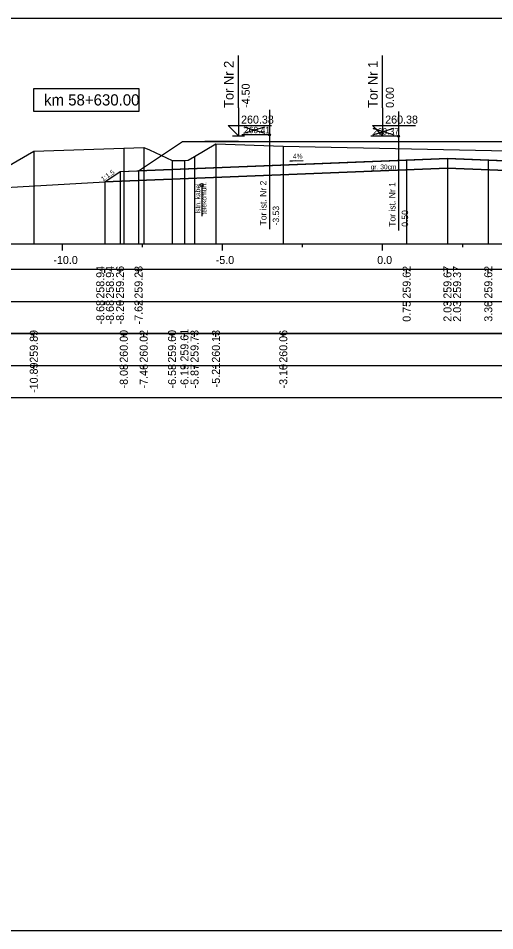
# Model space of a CAD drawing. Extents: x 6516023 to 6560129, y 5513077 to 5529206.
# Drawn here: x 6516753.84 to 6516768.71, y 5514451.16 to 5514479.66 of the extents above; entities that cross this region are included whole.
import ezdxf

# ---------------------------------------------------------------- set-up
doc = ezdxf.new("R2010")
doc.units = 0
for name, color, linetype in [('IR_default', 7, 'Continuous'), ('TOR_PRZEK_P-kable', 7, 'Continuous'), ('TOR_PRZEK_P-komponent', 7, 'Continuous'), ('TOR_PRZEK_P-opisy', 7, 'Continuous'), ('TOR_PRZEK_P-tabelka istniejace', 7, 'Continuous'), ('TOR_PRZEK_P-tabelka projektowane', 7, 'Continuous'), ('TOR_PRZEK_P-teren istniejacy', 7, 'Continuous'), ('TOR_PRZEK_P-tory istniejace', 7, 'Continuous'), ('TOR_PRZEK_P-tory projektowane', 7, 'Continuous'), ('TOR_PRZEK_P-uklad odniesienia', 7, 'Continuous'), ('TOR_PRZEK_P-warstwa ochronna I', 7, 'Continuous'), ('TOR_PRZEK_P-warstwa ochronna II', 7, 'Continuous'), ('TOR_RAMKI-ramka+tabelka 1', 7, 'Continuous')]:
    doc.layers.add(name, color=color, linetype=linetype)

msp = doc.modelspace()

# ---------------------------------------------------------------- linework, layer by layer
at = {"layer": 'IR_default'}
msp.add_lwpolyline([(6516750.713, 5514474.216), (6516756.534, 5514474.548), (6516757.013, 5514474.868), (6516757.591, 5514474.891), (6516758.963, 5514475.806), (6516759.659, 5514475.806), (6516760.713, 5514475.806), (6516762.463, 5514475.806), (6516763.463, 5514475.806), (6516765.213, 5514475.806), (6516766.963, 5514475.806), (6516767.513, 5514475.806), (6516769.263, 5514475.806)], dxfattribs=at)
at = {"layer": 'TOR_PRZEK_P-kable'}
msp.add_line((6516759.564, 5514474.449), (6516759.564, 5514473.476), dxfattribs=at)
msp.add_circle((6516759.564, 5514474.449), 0.05, dxfattribs=at)
at = {"layer": 'TOR_PRZEK_P-komponent'}
for points in [[(6516758.963, 5514475.806), (6516760.713, 5514475.806), (6516759.659, 5514475.806), (6516762.463, 5514475.806), (6516763.463, 5514475.806), (6516765.213, 5514475.806), (6516766.963, 5514475.806), (6516767.513, 5514475.806), (6516769.263, 5514475.806), (6516771.013, 5514475.806), (6516773.394, 5514475.806), (6516776.894, 5514475.806), (6516778.354, 5514474.832), (6516767.238, 5514475.277), (6516757.591, 5514474.891)], [(6516757.013, 5514474.868), (6516767.238, 5514475.277), (6516778.844, 5514474.812), (6516779.322, 5514474.493), (6516767.238, 5514474.977), (6516756.534, 5514474.548)]]:
    msp.add_lwpolyline(points, close=True, dxfattribs=at)
at = {"layer": 'TOR_PRZEK_P-opisy'}
msp.add_lwpolyline([(6516762.735, 5514475.207), (6516762.317, 5514475.188), (6516762.485, 5514475.216)], dxfattribs=at)
at = {"layer": 'TOR_PRZEK_P-tabelka istniejace'}
for p, q in [((6516754.321, 5514469.706), (6516754.321, 5514469.806)), ((6516757.131, 5514469.706), (6516757.131, 5514469.806)), ((6516757.753, 5514469.706), (6516757.753, 5514469.806)), ((6516758.637, 5514469.706), (6516758.637, 5514469.806)), ((6516759.025, 5514469.706), (6516759.025, 5514469.806)), ((6516759.339, 5514469.706), (6516759.339, 5514469.806)), ((6516760.007, 5514469.706), (6516760.007, 5514469.806)), ((6516762.111, 5514469.706), (6516762.111, 5514469.806)), ((6516724.163, 5514468.806), (6516807.963, 5514468.806)), ((6516754.321, 5514468.706), (6516754.321, 5514468.806)), ((6516757.131, 5514468.706), (6516757.131, 5514468.806)), ((6516757.753, 5514468.706), (6516757.753, 5514468.806)), ((6516758.637, 5514468.706), (6516758.637, 5514468.806)), ((6516759.025, 5514468.706), (6516759.025, 5514468.806)), ((6516759.339, 5514468.706), (6516759.339, 5514468.806)), ((6516760.007, 5514468.706), (6516760.007, 5514468.806)), ((6516762.111, 5514468.706), (6516762.111, 5514468.806))]:
    msp.add_line(p, q, dxfattribs=at)
for points in [[(6516757.131, 5514475.602), (6516757.131, 5514472.806), (6516757.131, 5514472.676), (6516757.131, 5514472.606)], [(6516757.753, 5514475.622), (6516757.753, 5514472.806), (6516757.753, 5514472.676), (6516757.753, 5514472.606)], [(6516760.007, 5514475.739), (6516760.007, 5514472.806), (6516760.007, 5514472.676), (6516760.007, 5514472.606)], [(6516762.111, 5514475.664), (6516762.111, 5514472.806), (6516762.111, 5514472.676), (6516762.111, 5514472.606)], [(6516754.321, 5514475.501), (6516754.321, 5514472.806), (6516754.321, 5514472.676), (6516754.321, 5514472.606)], [(6516759.339, 5514475.339), (6516759.339, 5514472.806), (6516759.339, 5514472.676), (6516759.339, 5514472.606)], [(6516758.637, 5514475.21), (6516758.637, 5514472.806), (6516758.637, 5514472.676), (6516758.637, 5514472.606)], [(6516759.025, 5514475.218), (6516759.025, 5514472.806), (6516759.025, 5514472.676), (6516759.025, 5514472.606)]]:
    msp.add_lwpolyline(points, dxfattribs=at)
msp.add_lwpolyline([(6516724.163, 5514469.806), (6516724.163, 5514467.806), (6516807.963, 5514467.806), (6516807.963, 5514469.806)], close=True, dxfattribs=at)
at = {"layer": 'TOR_PRZEK_P-tabelka projektowane'}
for p, q in [((6516756.534, 5514471.706), (6516756.534, 5514471.806)), ((6516757.013, 5514471.706), (6516757.013, 5514471.806)), ((6516757.591, 5514471.706), (6516757.591, 5514471.806)), ((6516765.963, 5514471.706), (6516765.963, 5514471.806)), ((6516767.238, 5514471.706), (6516767.238, 5514471.806)), ((6516768.513, 5514471.706), (6516768.513, 5514471.806)), ((6516724.163, 5514470.806), (6516807.963, 5514470.806)), ((6516756.534, 5514470.706), (6516756.534, 5514470.806)), ((6516757.013, 5514470.706), (6516757.013, 5514470.806)), ((6516757.591, 5514470.706), (6516757.591, 5514470.806)), ((6516765.963, 5514470.706), (6516765.963, 5514470.806)), ((6516767.238, 5514470.706), (6516767.238, 5514470.806)), ((6516768.513, 5514470.706), (6516768.513, 5514470.806))]:
    msp.add_line(p, q, dxfattribs=at)
for points in [[(6516767.238, 5514475.277), (6516767.238, 5514472.806), (6516767.238, 5514472.676), (6516767.238, 5514472.606)], [(6516765.963, 5514475.226), (6516765.963, 5514472.806), (6516765.963, 5514472.676), (6516765.963, 5514472.606)], [(6516767.238, 5514474.977), (6516767.238, 5514472.806), (6516767.238, 5514472.676), (6516767.238, 5514472.606)], [(6516768.513, 5514475.226), (6516768.513, 5514472.806), (6516768.513, 5514472.676), (6516768.513, 5514472.606)], [(6516757.013, 5514474.868), (6516757.013, 5514472.806), (6516757.013, 5514472.676), (6516757.013, 5514472.606)], [(6516757.591, 5514474.891), (6516757.591, 5514472.806), (6516757.591, 5514472.676), (6516757.591, 5514472.606)], [(6516756.534, 5514474.548), (6516756.534, 5514472.806), (6516756.534, 5514472.676), (6516756.534, 5514472.606)]]:
    msp.add_lwpolyline(points, dxfattribs=at)
msp.add_lwpolyline([(6516724.163, 5514471.806), (6516724.163, 5514469.806), (6516807.963, 5514469.806), (6516807.963, 5514471.806)], close=True, dxfattribs=at)
at = {"layer": 'TOR_PRZEK_P-teren istniejacy'}
msp.add_lwpolyline([(6516753.147, 5514474.829), (6516754.321, 5514475.501), (6516757.131, 5514475.602), (6516757.753, 5514475.622), (6516757.93, 5514475.545), (6516758.637, 5514475.21), (6516759.025, 5514475.218), (6516759.136, 5514475.223), (6516759.339, 5514475.339), (6516760.007, 5514475.739), (6516762.111, 5514475.664), (6516771.117, 5514475.474), (6516771.625, 5514475.124), (6516771.876, 5514475.031), (6516775.093, 5514474.86), (6516775.612, 5514474.849), (6516776.025, 5514474.633), (6516777.082, 5514473.705), (6516777.582, 5514473.696), (6516781.45, 5514473.571), (6516781.995, 5514473.783), (6516782.171, 5514473.835), (6516782.351, 5514473.889), (6516785.19, 5514473.915)], dxfattribs=at)
at = {"layer": 'TOR_PRZEK_P-tory istniejace'}
for p, q in [((6516761.681, 5514476.791), (6516761.681, 5514473.071)), ((6516765.709, 5514476.748), (6516765.709, 5514473.028)), ((6516760.881, 5514476.063), (6516761.533, 5514476.266)), ((6516760.881, 5514476.266), (6516761.533, 5514476.063)), ((6516764.909, 5514476.02), (6516765.561, 5514476.223)), ((6516764.909, 5514476.223), (6516765.561, 5514476.02)), ((6516761.681, 5514476.016), (6516760.815, 5514476.016)), ((6516765.709, 5514475.973), (6516764.843, 5514475.973))]:
    msp.add_line(p, q, dxfattribs=at)
for centre in [(6516761.681, 5514476.016), (6516765.709, 5514475.973)]:
    msp.add_circle(centre, 0.035, dxfattribs=at)
at = {"layer": 'TOR_PRZEK_P-tory projektowane'}
for p, q in [((6516760.713, 5514476.863), (6516760.713, 5514478.495)), ((6516765.213, 5514476.863), (6516765.213, 5514478.495)), ((6516760.713, 5514476.863), (6516760.713, 5514475.986)), ((6516765.213, 5514476.863), (6516765.213, 5514475.986)), ((6516760.713, 5514475.986), (6516760.394, 5514476.305)), ((6516760.394, 5514476.305), (6516761.738, 5514476.305)), ((6516765.213, 5514475.986), (6516764.894, 5514476.305)), ((6516764.894, 5514476.305), (6516766.238, 5514476.305)), ((6516760.521, 5514475.986), (6516760.905, 5514475.986)), ((6516765.021, 5514475.986), (6516765.405, 5514475.986))]:
    msp.add_line(p, q, dxfattribs=at)
at = {"layer": 'TOR_PRZEK_P-uklad odniesienia'}
for p, q in [((6516727.963, 5514472.606), (6516807.963, 5514472.606)), ((6516755.213, 5514472.406), (6516755.213, 5514472.606)), ((6516757.713, 5514472.506), (6516757.713, 5514472.606)), ((6516760.213, 5514472.406), (6516760.213, 5514472.606)), ((6516762.713, 5514472.506), (6516762.713, 5514472.606)), ((6516765.213, 5514472.406), (6516765.213, 5514472.606)), ((6516767.713, 5514472.506), (6516767.713, 5514472.606))]:
    msp.add_line(p, q, dxfattribs=at)
msp.add_lwpolyline([(6516757.613, 5514477.456), (6516754.313, 5514477.456), (6516754.313, 5514476.756), (6516757.613, 5514476.756)], close=True, dxfattribs=at)
at = {"layer": 'TOR_PRZEK_P-warstwa ochronna I'}
msp.add_lwpolyline([(6516756.534, 5514474.548), (6516767.238, 5514474.977), (6516779.322, 5514474.493)], dxfattribs=at)
at = {"layer": 'TOR_PRZEK_P-warstwa ochronna II'}
msp.add_lwpolyline([(6516747.425, 5514474.255), (6516748.134, 5514474.269), (6516749.264, 5514473.516), (6516749.664, 5514473.516), (6516750.069, 5514473.786), (6516750.713, 5514474.216), (6516756.534, 5514474.548), (6516757.013, 5514474.868), (6516757.591, 5514474.891), (6516765.963, 5514475.226), (6516767.238, 5514475.277), (6516768.513, 5514475.226), (6516778.354, 5514474.832), (6516778.844, 5514474.812), (6516779.322, 5514474.493), (6516781.144, 5514474.32), (6516782.143, 5514473.654), (6516782.623, 5514473.334), (6516783.023, 5514473.334), (6516783.876, 5514473.903)], dxfattribs=at)
at = {"layer": 'TOR_RAMKI-ramka+tabelka 1'}
msp.add_lwpolyline([(6516634.513, 5514479.656), (6516882.013, 5514479.656), (6516882.013, 5514451.156), (6516634.513, 5514451.156)], close=True, dxfattribs=at)

# ---------------------------------------------------------------- texts
at = {"layer": 'TOR_PRZEK_P-kable'}
for s, height, p in [('Istn. kabel', 0.14999, (6516759.519, 5514473.552)), ('telekomun.', 0.15, (6516759.713, 5514473.524))]:
    msp.add_text(s, height=height, rotation=90.0511, dxfattribs=at).set_placement(p)
at = {"layer": 'TOR_PRZEK_P-opisy'}
for s, rotation, p in [('4%', 0.1515, (6516762.412, 5514475.272)), ('1:1,5', 34.0701, (6516756.479, 5514474.555))]:
    msp.add_text(s, height=0.15, rotation=rotation, dxfattribs=at).set_placement(p)
at = {"layer": 'TOR_PRZEK_P-tabelka istniejace'}
for s, p in [('259.89', (6516754.446, 5514468.898)), ('260.00', (6516757.256, 5514468.898)), ('260.02', (6516757.878, 5514468.9)), ('259.60', (6516758.762, 5514468.898)), ('259.61', (6516759.15, 5514468.933)), ('259.73', (6516759.464, 5514468.898)), ('260.13', (6516760.132, 5514468.898)), ('260.06', (6516762.236, 5514468.898)), ('-10.89', (6516754.446, 5514467.955)), ('-8.08', (6516757.256, 5514468.094)), ('-7.46', (6516757.878, 5514468.094)), ('-6.58', (6516758.762, 5514468.094)), ('-6.19', (6516759.15, 5514468.094)), ('-5.87', (6516759.464, 5514468.094)), ('-5.21', (6516760.132, 5514468.129)), ('-3.10', (6516762.236, 5514468.094))]:
    msp.add_text(s, height=0.25, rotation=90, dxfattribs=at).set_placement(p)
at = {"layer": 'TOR_PRZEK_P-tabelka projektowane'}
for s, p in [('258.94', (6516756.522, 5514470.899)), ('258.94', (6516756.822, 5514470.899)), ('259.26', (6516757.138, 5514470.898)), ('259.28', (6516757.716, 5514470.898)), ('259.62', (6516766.088, 5514470.9)), ('259.67', (6516767.363, 5514470.898)), ('259.37', (6516767.663, 5514470.898)), ('259.62', (6516768.638, 5514470.9)), ('-8.68', (6516756.522, 5514470.094)), ('-8.68', (6516756.822, 5514470.094)), ('-8.20', (6516757.138, 5514470.094)), ('-7.62', (6516757.716, 5514470.096)), ('0.75', (6516766.088, 5514470.177)), ('2.03', (6516767.363, 5514470.178)), ('2.03', (6516767.663, 5514470.178)), ('3.30', (6516768.638, 5514470.178))]:
    msp.add_text(s, height=0.25, rotation=90, dxfattribs=at).set_placement(p)
at = {"layer": 'TOR_PRZEK_P-tory istniejace'}
for s, p in [('260.41', (6516760.881, 5514476.066)), ('260.37', (6516764.909, 5514476.023))]:
    msp.add_text(s, height=0.2, dxfattribs=at).set_placement(p)
for s, rotation, p in [('Tor ist. Nr 2', 90.0511, (6516761.587, 5514473.185)), ('Tor ist. Nr 1', 90.0511, (6516765.615, 5514473.142)), ('-3.53', 90, (6516761.981, 5514473.186)), ('0.50', 90, (6516766.009, 5514473.143))]:
    msp.add_text(s, height=0.2, rotation=rotation, dxfattribs=at).set_placement(p)
at = {"layer": 'TOR_PRZEK_P-tory projektowane'}
for s, height, p in [('Tor Nr 2', 0.3, (6516760.558, 5514476.857)), ('Tor Nr 1', 0.3, (6516765.058, 5514476.857)), ('-4.50', 0.25, (6516761.063, 5514476.856)), ('0.00', 0.25, (6516765.563, 5514476.856))]:
    msp.add_text(s, height=height, rotation=90, dxfattribs=at).set_placement(p)
for p in [(6516760.793, 5514476.366), (6516765.293, 5514476.366)]:
    msp.add_text('260.38', height=0.25, dxfattribs=at).set_placement(p)
at = {"layer": 'TOR_PRZEK_P-uklad odniesienia'}
for s, height, p in [('km 58+630.00', 0.35, (6516754.641, 5514476.931)), ('-10.0', 0.25, (6516754.932, 5514471.981)), ('-5.0', 0.25, (6516760.002, 5514471.981)), ('0.0', 0.25, (6516765.044, 5514471.981))]:
    msp.add_text(s, height=height, dxfattribs=at).set_placement(p)
at = {"layer": 'TOR_PRZEK_P-warstwa ochronna I'}
msp.add_text('gr. 30cm', height=0.15, dxfattribs=at).set_placement((6516764.84, 5514474.938))

doc.saveas('drawing.dxf')
